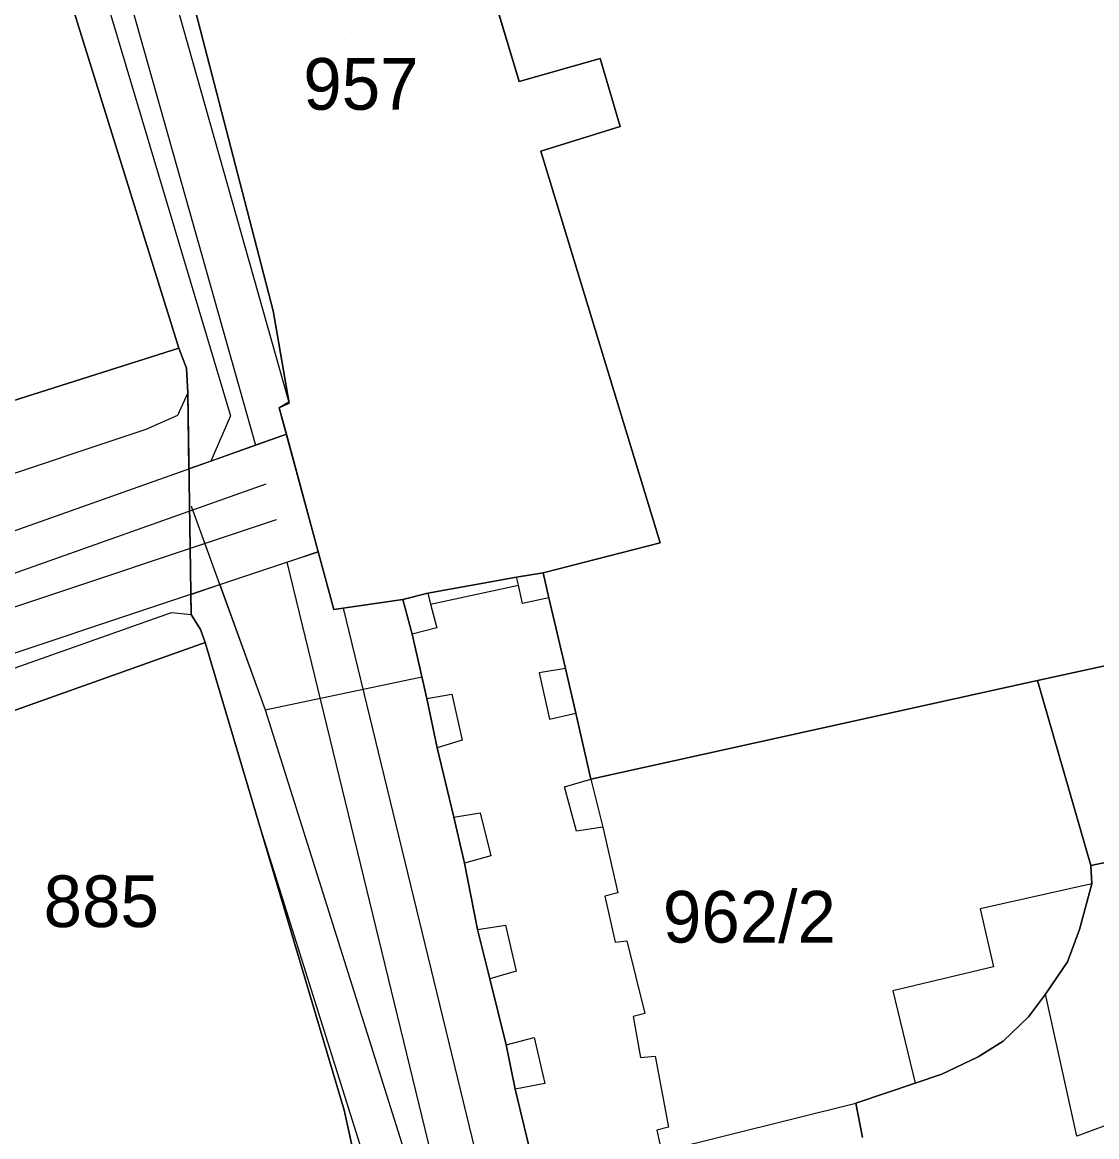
# Model space of a CAD drawing. Extents: x -263423 to -261326, y -1240067 to -1237864.
# Drawn here: x -262649.7 to -262608.12, y -1239353.23 to -1239310.09 of the extents above; entities that cross this region are included whole.
import ezdxf

# ---------------------------------------------------------------- set-up
doc = ezdxf.new("R2010")
doc.units = 0
for name, color, linetype in [('body_kn', 7, 'Continuous'), ('kladpar_druhypozemkov', 7, 'Continuous'), ('kladpar_hranice', 7, 'Continuous'), ('kladpar_parcelnecisla', 7, 'Continuous'), ('kladpar_plochy', 7, 'Continuous'), ('tarchy_linie', 7, 'Continuous'), ('zappar_hrandruhpozemk', 7, 'Continuous'), ('znacky', 7, 'Continuous')]:
    doc.layers.add(name, color=color, linetype=linetype)

msp = doc.modelspace()

# ---------------------------------------------------------------- linework, layer by layer
at = {"layer": 'body_kn'}
for p, q in [((-262627.34, -1239311.5), (-262627.34, -1239311.5)), ((-262630.47, -1239312.39), (-262630.47, -1239312.39)), ((-262626.57, -1239314.13), (-262626.57, -1239314.13)), ((-262629.64, -1239315.08), (-262629.64, -1239315.08)), ((-262639.99, -1239321.27), (-262639.99, -1239321.27)), ((-262643.64, -1239322.71), (-262643.64, -1239322.71)), ((-262643.34, -1239323.48), (-262643.34, -1239323.48)), ((-262643.3, -1239324.44), (-262643.3, -1239324.44)), ((-262643.3, -1239324.44), (-262643.3, -1239324.44)), ((-262639.76, -1239325.02), (-262639.76, -1239325.02)), ((-262639.38, -1239324.8), (-262639.38, -1239324.8)), ((-262639.37, -1239324.84), (-262639.37, -1239324.84)), ((-262643.7, -1239325.32), (-262643.7, -1239325.32)), ((-262641.64, -1239325.33), (-262641.64, -1239325.33)), ((-262644.92, -1239325.86), (-262644.92, -1239325.86)), ((-262639.48, -1239326.04), (-262639.48, -1239326.04)), ((-262640.78, -1239326.5), (-262640.78, -1239326.5)), ((-262640.67, -1239326.46), (-262640.67, -1239326.46)), ((-262642.4, -1239327.08), (-262642.4, -1239327.08)), ((-262643.26, -1239327.38), (-262643.26, -1239327.38)), ((-262640.26, -1239327.96), (-262640.26, -1239327.96)), ((-262643.16, -1239328.82), (-262643.16, -1239328.82)), ((-262639.86, -1239329.34), (-262639.86, -1239329.34)), ((-262638.25, -1239330.59), (-262638.25, -1239330.59)), ((-262638.25, -1239330.59), (-262638.25, -1239330.59)), ((-262625.02, -1239330.24), (-262625.02, -1239330.24)), ((-262639.46, -1239331), (-262639.46, -1239331)), ((-262639.46, -1239331), (-262639.46, -1239331)), ((-262639.32, -1239330.95), (-262639.32, -1239330.95)), ((-262629.55, -1239331.41), (-262629.55, -1239331.41)), ((-262642.06, -1239331.86), (-262642.06, -1239331.86)), ((-262642.06, -1239331.86), (-262642.06, -1239331.86)), ((-262630.57, -1239331.58), (-262630.57, -1239331.58)), ((-262630.5, -1239331.89), (-262630.5, -1239331.89)), ((-262643.18, -1239332.24), (-262643.18, -1239332.24)), ((-262634.01, -1239332.2), (-262634.01, -1239332.2)), ((-262634.01, -1239332.2), (-262634.01, -1239332.2)), ((-262629.32, -1239332.37), (-262629.32, -1239332.37)), ((-262629.32, -1239332.37), (-262629.32, -1239332.37)), ((-262637.64, -1239332.82), (-262637.64, -1239332.82)), ((-262637.28, -1239332.77), (-262637.28, -1239332.77)), ((-262634.97, -1239332.44), (-262634.97, -1239332.44)), ((-262633.9, -1239332.62), (-262633.9, -1239332.62)), ((-262633.9, -1239332.62), (-262633.9, -1239332.62)), ((-262630.34, -1239332.6), (-262630.34, -1239332.6)), ((-262643.93, -1239332.94), (-262643.93, -1239332.94)), ((-262643.17, -1239333.02), (-262643.17, -1239333.02)), ((-262642.8, -1239333.6), (-262642.8, -1239333.6)), ((-262633.66, -1239333.54), (-262633.66, -1239333.54)), ((-262642.62, -1239334.11), (-262642.62, -1239334.11)), ((-262642.62, -1239334.11), (-262642.62, -1239334.11)), ((-262634.62, -1239333.78), (-262634.62, -1239333.78)), ((-262629.7, -1239335.28), (-262629.7, -1239335.28)), ((-262628.68, -1239335.11), (-262628.68, -1239335.11)), ((-262628.68, -1239335.11), (-262628.68, -1239335.11)), ((-262634.24, -1239335.43), (-262634.24, -1239335.43)), ((-262610.42, -1239335.57), (-262610.42, -1239335.57)), ((-262634.04, -1239336.27), (-262634.04, -1239336.27)), ((-262634.04, -1239336.27), (-262634.04, -1239336.27)), ((-262633.08, -1239336.1), (-262633.08, -1239336.1)), ((-262640.3, -1239336.71), (-262640.3, -1239336.71)), ((-262640.3, -1239336.71), (-262640.3, -1239336.71)), ((-262629.3, -1239337.07), (-262629.3, -1239337.07)), ((-262628.28, -1239336.84), (-262628.28, -1239336.84)), ((-262632.68, -1239337.89), (-262632.68, -1239337.89)), ((-262633.64, -1239338.18), (-262633.64, -1239338.18)), ((-262628.72, -1239339.69), (-262628.72, -1239339.69)), ((-262627.7, -1239339.39), (-262627.7, -1239339.39)), ((-262627.7, -1239339.39), (-262627.7, -1239339.39)), ((-262633, -1239340.87), (-262633, -1239340.87)), ((-262633, -1239340.87), (-262633, -1239340.87)), ((-262631.98, -1239340.7), (-262631.98, -1239340.7)), ((-262640.55, -1239341.09), (-262640.55, -1239341.09)), ((-262628.25, -1239341.41), (-262628.25, -1239341.41)), ((-262627.23, -1239341.25), (-262627.23, -1239341.25)), ((-262627.23, -1239341.25), (-262627.23, -1239341.25)), ((-262632.59, -1239342.65), (-262632.59, -1239342.65)), ((-262631.57, -1239342.36), (-262631.57, -1239342.36)), ((-262608.35, -1239342.74), (-262608.35, -1239342.74)), ((-262608.31, -1239343.44), (-262608.31, -1239343.44)), ((-262608.31, -1239343.44), (-262608.31, -1239343.44)), ((-262627.16, -1239343.92), (-262627.16, -1239343.92)), ((-262626.65, -1239343.8), (-262626.65, -1239343.8)), ((-262612.64, -1239344.42), (-262612.64, -1239344.42)), ((-262632.08, -1239345.21), (-262632.08, -1239345.21)), ((-262632.08, -1239345.21), (-262632.08, -1239345.21)), ((-262631, -1239345.04), (-262631, -1239345.04)), ((-262608.79, -1239345.21), (-262608.79, -1239345.21)), ((-262608.79, -1239345.21), (-262608.79, -1239345.21)), ((-262626.76, -1239345.7), (-262626.76, -1239345.7)), ((-262626.31, -1239345.65), (-262626.31, -1239345.65)), ((-262609.26, -1239346.47), (-262609.26, -1239346.47)), ((-262630.59, -1239346.83), (-262630.59, -1239346.83)), ((-262612.12, -1239346.66), (-262612.12, -1239346.66)), ((-262631.61, -1239347.12), (-262631.61, -1239347.12)), ((-262616.02, -1239347.59), (-262616.02, -1239347.59)), ((-262610.11, -1239347.72), (-262610.11, -1239347.72)), ((-262626.06, -1239348.58), (-262626.06, -1239348.58)), ((-262625.61, -1239348.46), (-262625.61, -1239348.46)), ((-262610.77, -1239348.59), (-262610.77, -1239348.59)), ((-262629.89, -1239349.39), (-262629.89, -1239349.39)), ((-262611.74, -1239349.53), (-262611.74, -1239349.53)), ((-262630.97, -1239349.68), (-262630.97, -1239349.68)), ((-262630.97, -1239349.68), (-262630.97, -1239349.68)), ((-262625.78, -1239350.17), (-262625.78, -1239350.17)), ((-262625.21, -1239350.12), (-262625.21, -1239350.12)), ((-262612.71, -1239350.14), (-262612.71, -1239350.14)), ((-262614.12, -1239350.81), (-262614.12, -1239350.81)), ((-262629.48, -1239351.17), (-262629.48, -1239351.17)), ((-262615.15, -1239351.16), (-262615.15, -1239351.16)), ((-262630.63, -1239351.4), (-262630.63, -1239351.4)), ((-262637.24, -1239352.21), (-262637.24, -1239352.21)), ((-262617.44, -1239351.94), (-262617.44, -1239351.94)), ((-262625.14, -1239352.98), (-262625.14, -1239352.98)), ((-262624.69, -1239352.87), (-262624.69, -1239352.87)), ((-262608.9, -1239353.21), (-262608.9, -1239353.21))]:
    msp.add_line(p, q, dxfattribs=at)
at = {"layer": 'kladpar_druhypozemkov'}
for p, q in [((-262637.22, -1239310.78), (-262637.22, -1239310.78)), ((-262647.16, -1239342.92), (-262647.16, -1239342.92)), ((-262620.5, -1239343.46), (-262620.5, -1239343.46))]:
    msp.add_line(p, q, dxfattribs=at)
at = {"layer": 'kladpar_hranice'}
for points in [[(-262651.8, -1239295.72), (-262649.19, -1239306.84), (-262648.9, -1239307.99), (-262648.26, -1239307.87), (-262643.64, -1239322.71), (-262659.23, -1239327.65), (-262662.63, -1239317.73), (-262660.15, -1239317.34), (-262662.29, -1239313.86), (-262663.02, -1239312.13), (-262657.65, -1239310.72), (-262659.13, -1239305.6), (-262660.2, -1239302.4), (-262661.52, -1239299.13), (-262656.09, -1239297.34), (-262652.57, -1239296.02), (-262651.8, -1239295.72)], [(-262631.47, -1239309.06), (-262630.47, -1239312.39), (-262627.34, -1239311.5), (-262626.57, -1239314.13), (-262629.64, -1239315.08), (-262625.02, -1239330.24), (-262629.55, -1239331.41), (-262630.57, -1239331.58), (-262634.01, -1239332.2), (-262634.97, -1239332.44), (-262637.64, -1239332.82), (-262639.76, -1239325.02), (-262639.37, -1239324.84), (-262639.99, -1239321.27), (-262644.09, -1239305.42)], [(-262644.09, -1239305.42), (-262639.99, -1239321.27), (-262639.37, -1239324.84), (-262639.76, -1239325.02), (-262637.64, -1239332.82), (-262634.97, -1239332.44), (-262634.62, -1239333.78), (-262634.04, -1239336.27), (-262633.64, -1239338.18), (-262633, -1239340.87), (-262632.59, -1239342.65), (-262632.08, -1239345.21), (-262631.61, -1239347.12), (-262630.97, -1239349.68), (-262630.63, -1239351.4), (-262629.93, -1239354.28), (-262629.52, -1239356.07), (-262629.01, -1239358.49), (-262628.43, -1239361.05), (-262626.96, -1239360.63), (-262623.96, -1239359.95), (-262623.13, -1239359.76), (-262618.61, -1239379.37)], [(-262610.84, -1239450.2), (-262615.93, -1239433.63), (-262617.24, -1239429.54), (-262619.25, -1239423.01), (-262622.58, -1239407.05), (-262625.99, -1239397.26), (-262627.16, -1239392.91), (-262628.46, -1239388.43), (-262633.15, -1239370.79), (-262637.24, -1239352.21), (-262642.62, -1239334.11), (-262642.8, -1239333.6), (-262643.17, -1239333.02), (-262643.3, -1239324.44), (-262643.34, -1239323.48), (-262643.64, -1239322.71), (-262648.26, -1239307.87)], [(-262597.99, -1239332.86), (-262610.42, -1239335.57), (-262627.7, -1239339.39), (-262628.28, -1239336.84), (-262628.68, -1239335.11), (-262629.32, -1239332.37), (-262629.55, -1239331.41), (-262625.02, -1239330.24), (-262629.64, -1239315.08), (-262626.57, -1239314.13), (-262627.34, -1239311.5), (-262630.47, -1239312.39), (-262631.47, -1239309.06)], [(-262659.23, -1239327.65), (-262643.64, -1239322.71), (-262643.34, -1239323.48), (-262643.3, -1239324.44), (-262643.17, -1239333.02), (-262642.8, -1239333.6), (-262642.62, -1239334.11), (-262655.6, -1239338.72), (-262666.02, -1239342.24), (-262674.78, -1239345.23), (-262692.64, -1239352.15), (-262693.75, -1239350.92), (-262700.53, -1239344.54), (-262703.33, -1239341.75), (-262700.88, -1239343.07), (-262689.32, -1239339.77), (-262689.5, -1239339.32), (-262681.58, -1239337.01), (-262681.76, -1239336.25), (-262671.39, -1239332.41), (-262665.5, -1239330.12), (-262659.23, -1239327.65)], [(-262629.93, -1239354.28), (-262630.63, -1239351.4), (-262630.97, -1239349.68), (-262631.61, -1239347.12), (-262632.08, -1239345.21), (-262632.59, -1239342.65), (-262633, -1239340.87), (-262633.64, -1239338.18), (-262634.04, -1239336.27), (-262634.62, -1239333.78), (-262634.97, -1239332.44), (-262634.01, -1239332.2), (-262630.57, -1239331.58), (-262629.55, -1239331.41), (-262629.32, -1239332.37), (-262628.68, -1239335.11), (-262628.28, -1239336.84), (-262627.7, -1239339.39), (-262610.42, -1239335.57), (-262608.35, -1239342.74), (-262608.31, -1239343.44), (-262608.79, -1239345.21)], [(-262592.23, -1239339.4), (-262608.35, -1239342.74), (-262610.42, -1239335.57), (-262597.99, -1239332.86)], [(-262642.62, -1239334.11), (-262637.24, -1239352.21), (-262633.15, -1239370.79), (-262644.2, -1239373.98), (-262645.63, -1239369.89), (-262646.17, -1239368.35), (-262649.26, -1239358.94), (-262655.6, -1239338.72), (-262642.62, -1239334.11)], [(-262617.19, -1239353.26), (-262617.44, -1239351.94), (-262615.15, -1239351.16), (-262614.12, -1239350.81), (-262612.71, -1239350.14), (-262611.74, -1239349.53), (-262610.77, -1239348.59), (-262610.11, -1239347.72), (-262609.26, -1239346.47), (-262608.79, -1239345.21), (-262608.31, -1239343.44), (-262608.35, -1239342.74), (-262592.23, -1239339.4), (-262592.11, -1239339.91), (-262591.35, -1239339.74), (-262591.4, -1239339.23), (-262586.22, -1239337.56), (-262585.67, -1239338.27), (-262584.89, -1239337.78), (-262585.32, -1239337.07), (-262581.25, -1239333.73)], [(-262608.79, -1239345.21), (-262609.26, -1239346.47), (-262610.11, -1239347.72), (-262610.77, -1239348.59), (-262611.74, -1239349.53), (-262612.71, -1239350.14), (-262614.12, -1239350.81), (-262615.15, -1239351.16), (-262617.44, -1239351.94), (-262617.19, -1239353.26)]]:
    msp.add_lwpolyline(points, dxfattribs=at)
at = {"layer": 'kladpar_plochy'}
for p, q in [((-262630.47, -1239312.39), (-262631.47, -1239309.06)), ((-262627.34, -1239311.5), (-262630.47, -1239312.39)), ((-262626.57, -1239314.13), (-262627.34, -1239311.5)), ((-262629.64, -1239315.08), (-262626.57, -1239314.13)), ((-262625.02, -1239330.24), (-262629.64, -1239315.08)), ((-262629.55, -1239331.41), (-262625.02, -1239330.24)), ((-262629.32, -1239332.37), (-262629.55, -1239331.41)), ((-262628.68, -1239335.11), (-262629.32, -1239332.37)), ((-262597.99, -1239332.86), (-262610.42, -1239335.57)), ((-262628.28, -1239336.84), (-262628.68, -1239335.11)), ((-262610.42, -1239335.57), (-262627.7, -1239339.39)), ((-262627.7, -1239339.39), (-262628.28, -1239336.84))]:
    msp.add_line(p, q, dxfattribs=at)
for points in [[(-262651.8, -1239295.72), (-262649.19, -1239306.84), (-262648.9, -1239307.99), (-262648.26, -1239307.87), (-262643.64, -1239322.71), (-262659.23, -1239327.65), (-262662.63, -1239317.73), (-262660.15, -1239317.34), (-262662.29, -1239313.86), (-262663.02, -1239312.13), (-262657.65, -1239310.72), (-262659.13, -1239305.6), (-262660.2, -1239302.4), (-262661.52, -1239299.13), (-262656.09, -1239297.34), (-262652.57, -1239296.02)], [(-262659.23, -1239327.65), (-262643.64, -1239322.71), (-262643.34, -1239323.48), (-262643.3, -1239324.44), (-262643.17, -1239333.02), (-262642.8, -1239333.6), (-262642.62, -1239334.11), (-262655.6, -1239338.72), (-262666.02, -1239342.24), (-262674.78, -1239345.23), (-262692.64, -1239352.15), (-262693.75, -1239350.92), (-262700.53, -1239344.54), (-262703.33, -1239341.75), (-262700.88, -1239343.07), (-262689.32, -1239339.77), (-262689.5, -1239339.32), (-262681.58, -1239337.01), (-262681.76, -1239336.25), (-262671.39, -1239332.41), (-262665.5, -1239330.12)], [(-262642.62, -1239334.11), (-262637.24, -1239352.21), (-262633.15, -1239370.79), (-262644.2, -1239373.98), (-262645.63, -1239369.89), (-262646.17, -1239368.35), (-262649.26, -1239358.94), (-262655.6, -1239338.72)]]:
    msp.add_lwpolyline(points, close=True, dxfattribs=at)
for points in [[(-262631.47, -1239309.06), (-262630.47, -1239312.39), (-262627.34, -1239311.5), (-262626.57, -1239314.13), (-262629.64, -1239315.08), (-262625.02, -1239330.24), (-262629.55, -1239331.41), (-262630.57, -1239331.58), (-262634.01, -1239332.2), (-262634.97, -1239332.44), (-262637.64, -1239332.82), (-262639.76, -1239325.02), (-262639.37, -1239324.84), (-262639.99, -1239321.27), (-262644.09, -1239305.42)], [(-262644.09, -1239305.42), (-262639.99, -1239321.27), (-262639.37, -1239324.84), (-262639.76, -1239325.02), (-262637.64, -1239332.82), (-262634.97, -1239332.44), (-262634.62, -1239333.78), (-262634.04, -1239336.27), (-262633.64, -1239338.18), (-262633, -1239340.87), (-262632.59, -1239342.65), (-262632.08, -1239345.21), (-262631.61, -1239347.12), (-262630.97, -1239349.68), (-262630.63, -1239351.4), (-262629.93, -1239354.28), (-262629.52, -1239356.07), (-262629.01, -1239358.49), (-262628.43, -1239361.05), (-262626.96, -1239360.63), (-262623.96, -1239359.95), (-262623.13, -1239359.76), (-262618.61, -1239379.37), (-262613.87, -1239400.19)], [(-262610.84, -1239450.2), (-262615.93, -1239433.63), (-262617.24, -1239429.54), (-262619.25, -1239423.01), (-262622.58, -1239407.05), (-262625.99, -1239397.26), (-262627.16, -1239392.91), (-262628.46, -1239388.43), (-262633.15, -1239370.79), (-262637.24, -1239352.21), (-262642.62, -1239334.11), (-262642.8, -1239333.6), (-262643.17, -1239333.02), (-262643.3, -1239324.44), (-262643.34, -1239323.48), (-262643.64, -1239322.71), (-262648.26, -1239307.87)], [(-262629.93, -1239354.28), (-262630.63, -1239351.4), (-262630.97, -1239349.68), (-262631.61, -1239347.12), (-262632.08, -1239345.21), (-262632.59, -1239342.65), (-262633, -1239340.87), (-262633.64, -1239338.18), (-262634.04, -1239336.27), (-262634.62, -1239333.78), (-262634.97, -1239332.44), (-262634.01, -1239332.2), (-262630.57, -1239331.58), (-262629.55, -1239331.41), (-262629.32, -1239332.37), (-262628.68, -1239335.11), (-262628.28, -1239336.84), (-262627.7, -1239339.39), (-262610.42, -1239335.57), (-262608.35, -1239342.74), (-262608.31, -1239343.44), (-262608.79, -1239345.21), (-262609.26, -1239346.47), (-262610.11, -1239347.72), (-262610.77, -1239348.59), (-262611.74, -1239349.53), (-262612.71, -1239350.14), (-262614.12, -1239350.81), (-262615.15, -1239351.16), (-262617.44, -1239351.94), (-262617.19, -1239353.26)], [(-262592.23, -1239339.4), (-262608.35, -1239342.74), (-262610.42, -1239335.57), (-262597.99, -1239332.86)], [(-262617.19, -1239353.26), (-262617.44, -1239351.94), (-262615.15, -1239351.16), (-262614.12, -1239350.81), (-262612.71, -1239350.14), (-262611.74, -1239349.53), (-262610.77, -1239348.59), (-262610.11, -1239347.72), (-262609.26, -1239346.47), (-262608.79, -1239345.21), (-262608.31, -1239343.44), (-262608.35, -1239342.74), (-262592.23, -1239339.4), (-262592.11, -1239339.91), (-262591.35, -1239339.74), (-262591.4, -1239339.23), (-262586.22, -1239337.56), (-262585.67, -1239338.27), (-262584.89, -1239337.78), (-262585.32, -1239337.07), (-262581.25, -1239333.73)]]:
    msp.add_lwpolyline(points, dxfattribs=at)
at = {"layer": 'tarchy_linie'}
for p, q in [((-262703.78, -1239350.5), (-262640.26, -1239327.96)), ((-262640.3, -1239336.71), (-262634.24, -1239335.43))]:
    msp.add_line(p, q, dxfattribs=at)
for points in [[(-262700.68, -1239137.12), (-262683.2, -1239182.5), (-262662, -1239250.52), (-262657.62, -1239264.01), (-262654.44, -1239277.76), (-262640.67, -1239326.46)], [(-262699.08, -1239137.37), (-262686.68, -1239174.54), (-262681.67, -1239189.3), (-262677.2, -1239202.22), (-262659.07, -1239262.25), (-262646.92, -1239307.65), (-262641.64, -1239325.33), (-262642.4, -1239327.08)], [(-262644.8, -1239305.61), (-262639.38, -1239324.8), (-262639.76, -1239325.02), (-262639.48, -1239326.04), (-262640.67, -1239326.46), (-262642.4, -1239327.08), (-262643.26, -1239327.38), (-262643.3, -1239324.44), (-262643.34, -1239323.48), (-262643.64, -1239322.71), (-262648.26, -1239307.87)], [(-262702.14, -1239353.47), (-262702.54, -1239352.36), (-262702.84, -1239351.91), (-262703.78, -1239350.5), (-262703.89, -1239350.34), (-262704.34, -1239349.06), (-262640.78, -1239326.5), (-262639.48, -1239326.04), (-262638.25, -1239330.59), (-262639.32, -1239330.95), (-262672.74, -1239342.11), (-262702.14, -1239353.47)], [(-262643.16, -1239328.82), (-262640.3, -1239336.71), (-262634.94, -1239353.74), (-262628.29, -1239378.95), (-262619.81, -1239405.76), (-262615.61, -1239418.84), (-262606.79, -1239450.9), (-262606.03, -1239455.02), (-262604.51, -1239465.95), (-262600.81, -1239481.37), (-262598.51, -1239493.66), (-262597.82, -1239496.83)], [(-262702.84, -1239351.91), (-262673.35, -1239340.52), (-262639.86, -1239329.34)], [(-262609.09, -1239451.52), (-262620.67, -1239410.32), (-262625.16, -1239393.97), (-262629.79, -1239379.35), (-262636.42, -1239354.21), (-262640.55, -1239341.09), (-262642.62, -1239334.11), (-262642.8, -1239333.6), (-262643.17, -1239333.02), (-262643.18, -1239332.24), (-262642.06, -1239331.86), (-262639.46, -1239331), (-262638.25, -1239330.59)], [(-262638.25, -1239330.59), (-262637.64, -1239332.82), (-262637.28, -1239332.77), (-262628.21, -1239370.09), (-262619.8, -1239400.66), (-262618.9, -1239403.49), (-262613.77, -1239400.78), (-262613.59, -1239401.85), (-262613.51, -1239402.31), (-262613.25, -1239403.85), (-262612.93, -1239405.74), (-262612.61, -1239407.58), (-262616.71, -1239410.34), (-262614.13, -1239418.37), (-262605.3, -1239450.49)], [(-262639.46, -1239331), (-262629.86, -1239370.49), (-262619.03, -1239409.86), (-262607.45, -1239451.06), (-262596.43, -1239499.13), (-262591.7, -1239505.05)], [(-262642.06, -1239331.86), (-262640.3, -1239336.71), (-262634.94, -1239353.74), (-262628.29, -1239378.95), (-262619.81, -1239405.76), (-262615.61, -1239418.84), (-262606.79, -1239450.9), (-262606.03, -1239455.02), (-262604.51, -1239465.95), (-262600.81, -1239481.37), (-262598.51, -1239493.66), (-262597.82, -1239496.83), (-262594.85, -1239506.09)]]:
    msp.add_lwpolyline(points, dxfattribs=at)
at = {"layer": 'zappar_hrandruhpozemk'}
for p, q in [((-262633.9, -1239332.62), (-262630.5, -1239331.89)), ((-262629.32, -1239332.37), (-262630.34, -1239332.6)), ((-262633.66, -1239333.54), (-262634.62, -1239333.78)), ((-262628.68, -1239335.11), (-262629.7, -1239335.28)), ((-262629.7, -1239335.28), (-262629.3, -1239337.07)), ((-262634.04, -1239336.27), (-262633.08, -1239336.1)), ((-262633.08, -1239336.1), (-262632.68, -1239337.89)), ((-262629.3, -1239337.07), (-262628.28, -1239336.84)), ((-262632.68, -1239337.89), (-262633.64, -1239338.18)), ((-262628.72, -1239339.69), (-262627.7, -1239339.39)), ((-262628.25, -1239341.41), (-262628.72, -1239339.69)), ((-262633, -1239340.87), (-262631.98, -1239340.7)), ((-262631.98, -1239340.7), (-262631.57, -1239342.36)), ((-262627.23, -1239341.25), (-262628.25, -1239341.41)), ((-262631.57, -1239342.36), (-262632.59, -1239342.65)), ((-262585.87, -1239344.75), (-262608.9, -1239353.21)), ((-262632.08, -1239345.21), (-262631, -1239345.04)), ((-262631, -1239345.04), (-262630.59, -1239346.83)), ((-262626.31, -1239345.65), (-262625.61, -1239348.46)), ((-262630.59, -1239346.83), (-262631.61, -1239347.12)), ((-262612.12, -1239346.66), (-262616.02, -1239347.59)), ((-262616.02, -1239347.59), (-262615.15, -1239351.16)), ((-262608.9, -1239353.21), (-262610.11, -1239347.72)), ((-262630.97, -1239349.68), (-262629.89, -1239349.39)), ((-262629.89, -1239349.39), (-262629.48, -1239351.17)), ((-262629.48, -1239351.17), (-262630.63, -1239351.4)), ((-262624.97, -1239353.81), (-262617.44, -1239351.94))]:
    msp.add_line(p, q, dxfattribs=at)
for points in [[(-262643.3, -1239324.44), (-262643.7, -1239325.32), (-262644.92, -1239325.86), (-262671, -1239334.57)], [(-262630.34, -1239332.6), (-262630.5, -1239331.89), (-262630.57, -1239331.58)], [(-262634.01, -1239332.2), (-262633.9, -1239332.62), (-262633.66, -1239333.54)], [(-262668.61, -1239341.68), (-262643.93, -1239332.94), (-262643.17, -1239333.02)], [(-262627.7, -1239339.39), (-262627.23, -1239341.25), (-262626.65, -1239343.8), (-262627.16, -1239343.92), (-262626.76, -1239345.7), (-262626.31, -1239345.65)], [(-262608.31, -1239343.44), (-262612.64, -1239344.42), (-262612.12, -1239346.66)], [(-262625.61, -1239348.46), (-262626.06, -1239348.58), (-262625.78, -1239350.17), (-262625.21, -1239350.12), (-262624.69, -1239352.87), (-262625.14, -1239352.98), (-262624.97, -1239353.81)]]:
    msp.add_lwpolyline(points, dxfattribs=at)
at = {"layer": 'znacky'}
msp.add_line((-262618.44, -1239342.64), (-262618.44, -1239342.64), dxfattribs=at)

# ---------------------------------------------------------------- texts
at = {"layer": 'kladpar_parcelnecisla'}
for s, p in [('957', (-262638.827, -1239313.48)), ('885', (-262648.877, -1239345.12)), ('962/2', (-262624.912, -1239345.72))]:
    msp.add_text(s, height=2, dxfattribs=at).set_placement(p)

doc.saveas('drawing.dxf')
